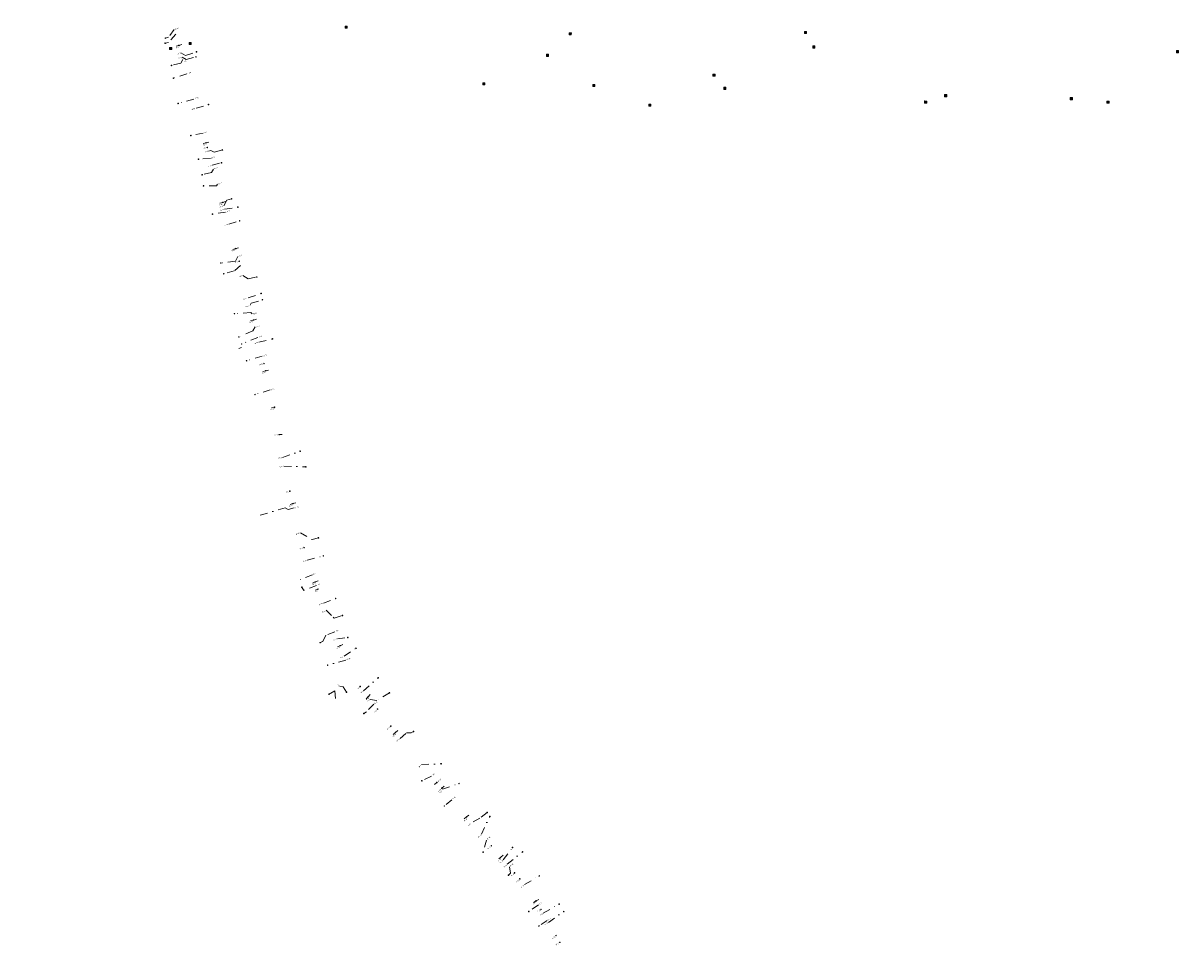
# Model space of a CAD drawing. Header units: inches. Extents: x 0 to 191500, y 0 to 342750.
# Tile 379 of 547: x 184454 to 184840, y 339113 to 339423. Entities that reach past the tile are written whole.
import ezdxf

# ---------------------------------------------------------------- set-up
doc = ezdxf.new("R2010")
doc.units = ezdxf.units.IN
doc.header["$MEASUREMENT"] = 0
doc.linetypes.add('RI-HWA_KOLKAANSLUITING', pattern=[4.3, 2.5, -1.8])
doc.linetypes.add('RI-VWA_HUISAANSLUITING', pattern=[6.1, 2.5, -1.8, 0, -1.8])
doc.layers.get('0').update_dxf_attribs({"lineweight": 20})
for name, color, linetype, lineweight in [('ECW', 150, 'Continuous', 20), ('N-WE-RI-HWA-MAATVOERING-T25', 151, 'Continuous', 20), ('N-WE-RI-HWA_KOLK-S', 150, 'Continuous', 20), ('N-WE-RI-HWA_KOLKAANSLUITING', 150, 'RI-HWA_KOLKAANSLUITING', 20), ('N-WE-RI-INLAAT', 7, 'Continuous', 20), ('N-WE-RI-VWA-MAATVOERING-T25', 30, 'Continuous', 20), ('N-WE-RI-VWA_HUISAANSLUITING', 20, 'RI-VWA_HUISAANSLUITING', 20), ('N-WE-RI-VWA_RIOOLPUT_ONTSTOPPINGSPUT-G', 30, 'Continuous', 20)]:
    doc.layers.add(name, color=color, linetype=linetype, lineweight=lineweight)
picture_1 = doc.add_image_def('image1.ecw', size_in_pixel=(220000, 285000))

# ---------------------------------------------------------------- blocks, each defined once
blk = doc.blocks.new('A$C2C270354')
h = blk.add_hatch(color=256)
h.dxf.hatch_style = 1
edge = h.paths.add_edge_path()
edge.add_arc((0, 0), 0.1, 0, 360)
blk.add_circle((0, 0), 0.1)

msp = doc.modelspace()

# ---------------------------------------------------------------- linework, layer by layer
at = {"layer": 'N-WE-RI-HWA_KOLK-S'}
for p, q in [((184561.21452, 339422.37297), (184561.21303, 339421.67652)), ((184561.21303, 339421.67652), (184561.91097, 339422.37148)), ((184561.21303, 339421.67652), (184561.90948, 339421.67503)), ((184561.21452, 339422.37297), (184561.90948, 339421.67503)), ((184561.91097, 339422.37148), (184561.21452, 339422.37297)), ((184561.90948, 339421.67503), (184561.91097, 339422.37148)), ((184635.94652, 339420.19697), (184635.94503, 339419.50052)), ((184635.94503, 339419.50052), (184636.64297, 339420.19548)), ((184635.94503, 339419.50052), (184636.64148, 339419.49903)), ((184635.94652, 339420.19697), (184636.64148, 339419.49903)), ((184636.64297, 339420.19548), (184635.94652, 339420.19697)), ((184636.64148, 339419.49903), (184636.64297, 339420.19548)), ((184714.36952, 339420.61097), (184714.36803, 339419.91452)), ((184714.36803, 339419.91452), (184715.06597, 339420.60948)), ((184714.36803, 339419.91452), (184715.06448, 339419.91303)), ((184714.36952, 339420.61097), (184715.06448, 339419.91303)), ((184715.06597, 339420.60948), (184714.36952, 339420.61097)), ((184715.06448, 339419.91303), (184715.06597, 339420.60948)), ((184502.74852, 339415.30097), (184502.74703, 339414.60452)), ((184502.74703, 339414.60452), (184503.44497, 339415.29948)), ((184502.74703, 339414.60452), (184503.44348, 339414.60303)), ((184502.74852, 339415.30097), (184503.44348, 339414.60303)), ((184503.44497, 339415.29948), (184502.74852, 339415.30097)), ((184503.44348, 339414.60303), (184503.44497, 339415.29948)), ((184509.29152, 339416.98897), (184509.29003, 339416.29252)), ((184509.29003, 339416.29252), (184509.98797, 339416.98748)), ((184509.29003, 339416.29252), (184509.98648, 339416.29103)), ((184509.29152, 339416.98897), (184509.98648, 339416.29103)), ((184509.98797, 339416.98748), (184509.29152, 339416.98897)), ((184509.98648, 339416.29103), (184509.98797, 339416.98748)), ((184717.07952, 339415.79297), (184717.07803, 339415.09652)), ((184717.07803, 339415.09652), (184717.77597, 339415.79148)), ((184717.07803, 339415.09652), (184717.77448, 339415.09503)), ((184717.07952, 339415.79297), (184717.77448, 339415.09503)), ((184717.77597, 339415.79148), (184717.07952, 339415.79297)), ((184717.77448, 339415.09503), (184717.77597, 339415.79148)), ((184838.30952, 339414.22497), (184838.30803, 339413.52852)), ((184838.30803, 339413.52852), (184839.00597, 339414.22348)), ((184838.30952, 339414.22497), (184839.00448, 339413.52703)), ((184839.00597, 339414.22348), (184838.30952, 339414.22497)), ((184839.00448, 339413.52703), (184839.00597, 339414.22348)), ((184628.36252, 339413.01497), (184628.36103, 339412.31852)), ((184628.36103, 339412.31852), (184629.05897, 339413.01348)), ((184628.36103, 339412.31852), (184629.05748, 339412.31703)), ((184628.36252, 339413.01497), (184629.05748, 339412.31703)), ((184629.05897, 339413.01348), (184628.36252, 339413.01497)), ((184629.05748, 339412.31703), (184629.05897, 339413.01348)), ((184838.30803, 339413.52852), (184839.00448, 339413.52703)), ((184683.84452, 339406.37597), (184683.84303, 339405.67952)), ((184683.84303, 339405.67952), (184684.54097, 339406.37448)), ((184683.84452, 339406.37597), (184684.53948, 339405.67803)), ((184684.54097, 339406.37448), (184683.84452, 339406.37597)), ((184684.53948, 339405.67803), (184684.54097, 339406.37448)), ((184607.14052, 339403.53697), (184607.13903, 339402.84052)), ((184607.13903, 339402.84052), (184607.83697, 339403.53548)), ((184607.13903, 339402.84052), (184607.83548, 339402.83903)), ((184607.14052, 339403.53697), (184607.83548, 339402.83903)), ((184607.83697, 339403.53548), (184607.14052, 339403.53697)), ((184607.83548, 339402.83903), (184607.83697, 339403.53548)), ((184643.78452, 339402.93497), (184643.78303, 339402.23852)), ((184643.78303, 339402.23852), (184644.48097, 339402.93348)), ((184643.78303, 339402.23852), (184644.47948, 339402.23703)), ((184643.78452, 339402.93497), (184644.47948, 339402.23703)), ((184644.48097, 339402.93348), (184643.78452, 339402.93497)), ((184644.47948, 339402.23703), (184644.48097, 339402.93348)), ((184683.84303, 339405.67952), (184684.53948, 339405.67803)), ((184687.48352, 339401.99097), (184687.48203, 339401.29452)), ((184687.48203, 339401.29452), (184688.17997, 339401.98948)), ((184687.48203, 339401.29452), (184688.17848, 339401.29303)), ((184687.48352, 339401.99097), (184688.17848, 339401.29303)), ((184688.17997, 339401.98948), (184687.48352, 339401.99097)), ((184688.17848, 339401.29303), (184688.17997, 339401.98948)), ((184761.04352, 339399.54697), (184761.04203, 339398.85052)), ((184761.04203, 339398.85052), (184761.73997, 339399.54548)), ((184761.04203, 339398.85052), (184761.73848, 339398.84903)), ((184761.04352, 339399.54697), (184761.73848, 339398.84903)), ((184761.73997, 339399.54548), (184761.04352, 339399.54697)), ((184761.73848, 339398.84903), (184761.73997, 339399.54548)), ((184802.93652, 339398.56697), (184802.93503, 339397.87052)), ((184802.93503, 339397.87052), (184803.63297, 339398.56548)), ((184802.93652, 339398.56697), (184803.63148, 339397.86903)), ((184803.63297, 339398.56548), (184802.93652, 339398.56697)), ((184803.63148, 339397.86903), (184803.63297, 339398.56548)), ((184662.42952, 339396.41897), (184662.42803, 339395.72252)), ((184662.42803, 339395.72252), (184663.12597, 339396.41748)), ((184662.42803, 339395.72252), (184663.12448, 339395.72103)), ((184662.42952, 339396.41897), (184663.12448, 339395.72103)), ((184663.12597, 339396.41748), (184662.42952, 339396.41897)), ((184663.12448, 339395.72103), (184663.12597, 339396.41748)), ((184754.40352, 339397.43397), (184754.40203, 339396.73752)), ((184754.40203, 339396.73752), (184755.09997, 339397.43248)), ((184754.40203, 339396.73752), (184755.09848, 339396.73603)), ((184754.40352, 339397.43397), (184755.09848, 339396.73603)), ((184755.09997, 339397.43248), (184754.40352, 339397.43397)), ((184755.09848, 339396.73603), (184755.09997, 339397.43248)), ((184802.93503, 339397.87052), (184803.63148, 339397.86903)), ((184815.16552, 339397.39697), (184815.16403, 339396.70052)), ((184815.16403, 339396.70052), (184815.86197, 339397.39548)), ((184815.16403, 339396.70052), (184815.86048, 339396.69903)), ((184815.16552, 339397.39697), (184815.86048, 339396.69903)), ((184815.86197, 339397.39548), (184815.16552, 339397.39697)), ((184815.86048, 339396.69903), (184815.86197, 339397.39548))]:
    msp.add_line(p, q, dxfattribs=at)
at = {"layer": 'N-WE-RI-HWA_KOLKAANSLUITING', "ltscale": 5}
for p, q in [((184505.85784, 339415.95573), (184504.89423, 339415.68843)), ((184505.85784, 339415.95573), (184506.82146, 339416.22303)), ((184514.88809, 339383.48356), (184513.92531, 339383.21327)), ((184514.88809, 339383.48356), (184515.85086, 339383.75386)), ((184520.45623, 339363.65036), (184519.49345, 339363.38007)), ((184520.45623, 339363.65036), (184521.41901, 339363.92066)), ((184524.781, 339348.24594), (184523.81822, 339347.97564)), ((184524.781, 339348.24594), (184525.74378, 339348.51624)), ((184530.7292, 339324.42787), (184529.75684, 339324.19438)), ((184530.7292, 339324.42787), (184531.70156, 339324.66135)), ((184534.79187, 339307.5088), (184533.81951, 339307.27532)), ((184534.79187, 339307.5088), (184535.76423, 339307.74229)), ((184537.71045, 339295.3543), (184536.73809, 339295.12082)), ((184539.26203, 339286.20969), (184540.25665, 339286.31336)), ((184543.85186, 339263.23606), (184542.89081, 339262.95966)), ((184543.85186, 339263.23606), (184544.8129, 339263.51246)), ((184552.21501, 339234.723), (184551.28364, 339234.35891)), ((184559.58787, 339215.8629), (184558.6565, 339215.49881)), ((184559.58787, 339215.8629), (184560.51923, 339216.22699)), ((184568.89186, 339198.84415), (184568.2316, 339198.09311)), ((184568.89186, 339198.84415), (184569.55212, 339199.59519)), ((184578.05355, 339186.96714), (184577.30472, 339186.30438)), ((184578.05355, 339186.96714), (184578.80238, 339187.6299)), ((184591.81381, 339170.28215), (184591.05547, 339169.63028)), ((184593.47606, 339168.34839), (184594.2344, 339169.00026)), ((184601.72216, 339158.75546), (184602.4805, 339159.40732)), ((184601.72216, 339158.75546), (184600.96383, 339158.10359)), ((184613.19499, 339145.40877), (184612.43666, 339144.7569)), ((184613.19499, 339145.40877), (184613.95332, 339146.06063)), ((184624.92342, 339130.76356), (184624.05546, 339130.26691)), ((184624.92342, 339130.76356), (184625.79137, 339131.2602))]:
    msp.add_line(p, q, dxfattribs=at)
at = {"layer": 'N-WE-RI-HWA_KOLKAANSLUITING'}
for q in [(184550.35521, 339236.73389), (184552.21794, 339237.46207)]:
    msp.add_line((184551.28657, 339237.09798), q, dxfattribs=at)
at = {"layer": 'N-WE-RI-VWA_HUISAANSLUITING'}
for p, q in [((184501.33119, 339418.39665), (184502.38324, 339418.68103)), ((184504.31109, 339421.27994), (184502.38324, 339418.68103)), ((184504.802, 339419.762), (184502.38703, 339416.98006)), ((184501.28245, 339416.68001), (184502.38703, 339416.98006)), ((184508.07236, 339412.63138), (184511.70444, 339413.81274)), ((184506.49593, 339410.04663), (184503.38909, 339409.3062)), ((184507.16763, 339411.23403), (184506.49593, 339410.04663)), ((184506.53946, 339413.49852), (184508.07236, 339412.63138)), ((184506.95378, 339412.00492), (184508.30779, 339411.23898)), ((184508.30779, 339411.23898), (184511.55223, 339412.13897)), ((184508.49077, 339406.46414), (184503.98582, 339405.04351)), ((184510.8163, 339398.08071), (184505.61549, 339396.62759)), ((184511.64494, 339395.09351), (184515.71679, 339396.22303)), ((184513.98259, 339386.70887), (184509.83779, 339385.91027)), ((184515.65844, 339380.73965), (184516.52494, 339380.98292)), ((184516.52494, 339380.98292), (184517.6347, 339380.35969)), ((184517.6347, 339380.35969), (184520.35885, 339381.12449)), ((184516.3477, 339378.28457), (184512.36989, 339378.02355)), ((184516.9829, 339376.02204), (184520.0406, 339376.85606)), ((184516.69043, 339373.55175), (184513.60089, 339372.85976)), ((184517.3478, 339374.7223), (184516.69043, 339373.55175)), ((184518.41295, 339369.18193), (184514.08606, 339369.14296)), ((184518.73984, 339369.764), (184518.41295, 339369.18193)), ((184520.78059, 339362.49503), (184521.829, 339364.36191)), ((184521.829, 339364.36191), (184523.43116, 339364.82773)), ((184521.37524, 339360.37692), (184517.05989, 339359.72564)), ((184521.09143, 339361.38784), (184525.51344, 339362.02834)), ((184522.5105, 339356.33326), (184526.09433, 339357.49906)), ((184525.5108, 339345.64644), (184524.66997, 339344.04306)), ((184524.66997, 339344.04306), (184519.81325, 339343.42262)), ((184524.31245, 339340.76475), (184520.78511, 339339.85713)), ((184526.363, 339342.611), (184524.31245, 339340.76475)), ((184527.1802, 339339.20774), (184528.98897, 339338.09943)), ((184528.98897, 339338.09943), (184531.78793, 339338.77152)), ((184528.96638, 339331.76919), (184533.30727, 339333.30341)), ((184529.55009, 339329.33829), (184529.94867, 339329.98877)), ((184529.94867, 339329.98877), (184533.69555, 339331.18345)), ((184529.80757, 339326.93351), (184524.36341, 339326.54421)), ((184530.23888, 339326.46982), (184529.80757, 339326.93351)), ((184531.26622, 339322.19144), (184530.44223, 339320.84669)), ((184530.44223, 339320.84669), (184525.84424, 339318.75861)), ((184532.13012, 339318.59371), (184526.75925, 339316.43208)), ((184532.5037, 339317.03793), (184537.04292, 339318.12791)), ((184525.859, 339314.896), (184526.69655, 339315.2254)), ((184533.62443, 339312.3706), (184528.41678, 339310.85152)), ((184536.3212, 339301.13985), (184531.20702, 339299.57357)), ((184540.41074, 339278.59586), (184546.27927, 339280.68807)), ((184540.85083, 339275.67887), (184548.12506, 339275.47592)), ((184541.31587, 339261.78411), (184532.80371, 339259.35304)), ((184542.29691, 339261.23655), (184541.31587, 339261.78411)), ((184544.22104, 339261.7822), (184542.29691, 339261.23655)), ((184546.33767, 339253.44674), (184550.24389, 339251.20883)), ((184550.24389, 339251.20883), (184552.3356, 339251.82302)), ((184548.6389, 339244.38436), (184553.9936, 339245.77179)), ((184550.33993, 339239.51952), (184546.06964, 339237.85017)), ((184546.81035, 339235.3267), (184547.46991, 339234.26384)), ((184551.74169, 339235.93378), (184547.46991, 339234.26384)), ((184554.05367, 339230.01962), (184558.09926, 339231.60114)), ((184554.9639, 339227.69121), (184557.29445, 339225.34541)), ((184557.29445, 339225.34541), (184557.55484, 339225.08332)), ((184557.55484, 339225.08332), (184560.33082, 339225.9221)), ((184553.83908, 339217.2172), (184552.90167, 339216.869)), ((184553.83908, 339217.2172), (184554.82558, 339219.36969)), ((184557.76741, 339220.51972), (184554.82558, 339219.36969)), ((184558.67764, 339218.19131), (184562.1213, 339218.60115)), ((184560.95321, 339212.37029), (184564.90599, 339215.01535)), ((184561.46294, 339211.06638), (184555.42939, 339209.37963)), ((184559.50448, 339202.27333), (184560.6301, 339202.12614)), ((184560.6301, 339202.12614), (184561.71965, 339200.33089)), ((184567.36491, 339200.82366), (184572.26427, 339205.1343)), ((184557.835, 339200.801), (184555.48614, 339199.46619)), ((184557.835, 339200.801), (184558.04674, 339197.75836)), ((184569.56372, 339197.97317), (184571.76842, 339197.59471)), ((184576.00247, 339200.1385), (184571.76842, 339197.59471)), ((184568.3278, 339193.80955), (184567.49141, 339193.23978)), ((184570.81581, 339196.34998), (184568.3278, 339193.80955)), ((184579.61104, 339184.94805), (184581.7202, 339186.78963)), ((184581.7202, 339186.78963), (184583.27859, 339186.78963)), ((184583.27859, 339186.78963), (184584.05007, 339187.25312)), ((184586.69667, 339176.23508), (184593.29325, 339176.50704)), ((184589.98859, 339172.40548), (184586.82297, 339170.8381)), ((184593.70422, 339168.08298), (184599.19147, 339169.88478)), ((184596.76798, 339164.5188), (184594.33164, 339162.42452)), ((184608.61433, 339160.27595), (184606.15855, 339158.36365)), ((184606.15855, 339158.36365), (184603.38442, 339156.82171)), ((184606.67634, 339152.99211), (184609.47229, 339158.91682)), ((184608.33859, 339151.05836), (184607.25126, 339147.0487)), ((184613.97723, 339144.49876), (184617.03501, 339148.587)), ((184615.28096, 339142.9821), (184620.41803, 339147.1604)), ((184615.67533, 339139.33258), (184616.38165, 339140.0389)), ((184615.99801, 339142.14793), (184616.38165, 339140.0389)), ((184621.04997, 339136.27083), (184625.93627, 339139.09733)), ((184625.64355, 339129.50502), (184622.45352, 339127.23958)), ((184627.25764, 339126.68417), (184632.58387, 339129.73183)), ((184628.62341, 339124.29729), (184625.84097, 339122.44009)), ((184629.02072, 339123.60293), (184634.11218, 339127.20892))]:
    msp.add_line(p, q, dxfattribs=at)
at = {"layer": 'N-WE-RI-VWA_RIOOLPUT_ONTSTOPPINGSPUT-G'}
for p, q in [((184501.42132, 339418.43998), (184501.24107, 339418.35332)), ((184501.28787, 339418.48678), (184501.37452, 339418.30653)), ((184501.37258, 339416.72334), (184501.19232, 339416.63669)), ((184501.23912, 339416.77014), (184501.32578, 339416.58989)), ((184511.79456, 339413.85607), (184511.61431, 339413.76941)), ((184511.66111, 339413.90287), (184511.74776, 339413.72261)), ((184511.64236, 339412.1823), (184511.46211, 339412.09564)), ((184511.50891, 339412.2291), (184511.59556, 339412.04885)), ((184503.47922, 339409.34953), (184503.29897, 339409.26287)), ((184503.34577, 339409.39632), (184503.43242, 339409.21607)), ((184504.07594, 339405.08684), (184503.89569, 339405.00018)), ((184503.94249, 339405.13363), (184504.02915, 339404.95338)), ((184505.70562, 339396.67092), (184505.52536, 339396.58427)), ((184505.57216, 339396.71772), (184505.65882, 339396.53747)), ((184515.80691, 339396.26636), (184515.62666, 339396.1797)), ((184515.67346, 339396.31315), (184515.76011, 339396.1329)), ((184509.92791, 339385.9536), (184509.74766, 339385.86694)), ((184509.79446, 339386.00039), (184509.88112, 339385.82014)), ((184520.44898, 339381.16782), (184520.26872, 339381.08116)), ((184520.31552, 339381.21461), (184520.40218, 339381.03436)), ((184512.46002, 339378.06687), (184512.27977, 339377.98022)), ((184512.32657, 339378.11367), (184512.41322, 339377.93342)), ((184520.13073, 339376.89939), (184519.95047, 339376.81273)), ((184519.99727, 339376.94619), (184520.08393, 339376.76594)), ((184513.69101, 339372.90309), (184513.51076, 339372.81643)), ((184513.55756, 339372.94989), (184513.64421, 339372.76964)), ((184514.17619, 339369.18629), (184513.99594, 339369.09963)), ((184514.04274, 339369.23309), (184514.12939, 339369.05284)), ((184523.52129, 339364.87106), (184523.34103, 339364.78441)), ((184523.38783, 339364.91786), (184523.47449, 339364.73761)), ((184517.15002, 339359.76897), (184516.96976, 339359.68232)), ((184517.01656, 339359.81577), (184517.10322, 339359.63552)), ((184525.60356, 339362.07167), (184525.42331, 339361.98501)), ((184525.47011, 339362.11846), (184525.55677, 339361.93821)), ((184526.18445, 339357.54238), (184526.0042, 339357.45573)), ((184526.051, 339357.58918), (184526.13766, 339357.40893)), ((184519.90337, 339343.46595), (184519.72312, 339343.37929)), ((184519.76992, 339343.51275), (184519.85657, 339343.33249)), ((184520.87523, 339339.90046), (184520.69498, 339339.8138)), ((184520.74178, 339339.94725), (184520.82843, 339339.767)), ((184531.87805, 339338.81485), (184531.6978, 339338.7282)), ((184531.7446, 339338.86165), (184531.83126, 339338.6814)), ((184533.39739, 339333.34674), (184533.21714, 339333.26008)), ((184533.26394, 339333.39354), (184533.35059, 339333.21328)), ((184533.78568, 339331.22678), (184533.60542, 339331.14012)), ((184533.65222, 339331.27357), (184533.73888, 339331.09332)), ((184524.45353, 339326.58753), (184524.27328, 339326.50088)), ((184524.32008, 339326.63433), (184524.40673, 339326.45408)), ((184525.93437, 339318.80194), (184525.75411, 339318.71529)), ((184525.80091, 339318.84874), (184525.88757, 339318.66849)), ((184537.13305, 339318.17123), (184536.9528, 339318.08458)), ((184536.99959, 339318.21803), (184537.08625, 339318.03778)), ((184526.84938, 339316.47541), (184526.66913, 339316.38875)), ((184526.71592, 339316.52221), (184526.80258, 339316.34196)), ((184528.5069, 339310.89485), (184528.32665, 339310.8082)), ((184528.37345, 339310.94165), (184528.4601, 339310.7614)), ((184531.29715, 339299.61689), (184531.1169, 339299.53024)), ((184531.16369, 339299.66369), (184531.25035, 339299.48344)), ((184546.3694, 339280.7314), (184546.18915, 339280.64475)), ((184546.23594, 339280.7782), (184546.3226, 339280.59795)), ((184548.21518, 339275.51925), (184548.03493, 339275.43259)), ((184548.08173, 339275.56604), (184548.16838, 339275.38579)), ((184552.42572, 339251.86635), (184552.24547, 339251.7797)), ((184552.29227, 339251.91315), (184552.37893, 339251.7329)), ((184554.08373, 339245.81512), (184553.90348, 339245.72846)), ((184553.95027, 339245.86192), (184554.03693, 339245.68166)), ((184546.90048, 339235.37003), (184546.72023, 339235.28337)), ((184546.76703, 339235.41682), (184546.85368, 339235.23657)), ((184558.18939, 339231.64447), (184558.00914, 339231.55781)), ((184558.05594, 339231.69126), (184558.14259, 339231.51101)), ((184560.42094, 339225.96543), (184560.24069, 339225.87877)), ((184560.28749, 339226.01222), (184560.37414, 339225.83197)), ((184552.99179, 339216.91233), (184552.81154, 339216.82567)), ((184552.85834, 339216.95912), (184552.94499, 339216.77887)), ((184562.21142, 339218.64448), (184562.03117, 339218.55783)), ((184562.07797, 339218.69128), (184562.16463, 339218.51103)), ((184564.99612, 339215.05868), (184564.81587, 339214.97202)), ((184564.86266, 339215.10548), (184564.94932, 339214.92523)), ((184555.51952, 339209.42296), (184555.33926, 339209.33631)), ((184555.38606, 339209.46976), (184555.47272, 339209.28951)), ((184572.3544, 339205.17763), (184572.17414, 339205.09098)), ((184572.22094, 339205.22443), (184572.3076, 339205.04418)), ((184561.80978, 339200.37421), (184561.62953, 339200.28756)), ((184561.67632, 339200.42101), (184561.76298, 339200.24076)), ((184576.0926, 339200.18183), (184575.91234, 339200.09517)), ((184575.95914, 339200.22863), (184576.0458, 339200.04838)), ((184567.58153, 339193.28311), (184567.40128, 339193.19645)), ((184567.44808, 339193.32991), (184567.53473, 339193.14965)), ((184584.14019, 339187.29645), (184583.95994, 339187.2098)), ((184584.00674, 339187.34325), (184584.09339, 339187.163)), ((184593.38337, 339176.55037), (184593.20312, 339176.46371)), ((184593.24992, 339176.59717), (184593.33658, 339176.41691)), ((184586.9131, 339170.88143), (184586.73284, 339170.79477)), ((184586.77964, 339170.92823), (184586.8663, 339170.74798)), ((184599.2816, 339169.9281), (184599.10135, 339169.84145)), ((184599.14815, 339169.9749), (184599.2348, 339169.79465)), ((184594.40327, 339162.45195), (184594.22302, 339162.3653)), ((184594.26982, 339162.49875), (184594.35648, 339162.3185)), ((184608.70445, 339160.31927), (184608.5242, 339160.23262)), ((184608.571, 339160.36607), (184608.65766, 339160.18582)), ((184609.42896, 339159.00695), (184609.51562, 339158.8267)), ((184609.56242, 339158.96015), (184609.38217, 339158.8735)), ((184617.12513, 339148.63032), (184616.94488, 339148.54367)), ((184616.99168, 339148.67712), (184617.07833, 339148.49687)), ((184607.34139, 339147.09202), (184607.16114, 339147.00537)), ((184607.20793, 339147.13882), (184607.29459, 339146.95857)), ((184620.50815, 339147.20373), (184620.3279, 339147.11708)), ((184620.3747, 339147.25053), (184620.46136, 339147.07028)), ((184615.76546, 339139.37591), (184615.58521, 339139.28926)), ((184615.63201, 339139.42271), (184615.71866, 339139.24246)), ((184626.02639, 339139.14065), (184625.84614, 339139.054)), ((184625.89294, 339139.18745), (184625.97959, 339139.0072)), ((184632.67399, 339129.77516), (184632.49374, 339129.6885)), ((184632.54054, 339129.82196), (184632.6272, 339129.64171)), ((184622.54364, 339127.28291), (184622.36339, 339127.19626)), ((184622.41019, 339127.32971), (184622.49685, 339127.14946)), ((184634.20231, 339127.25225), (184634.02206, 339127.1656)), ((184634.06886, 339127.29905), (184634.15551, 339127.1188)), ((184625.93109, 339122.48342), (184625.75084, 339122.39677)), ((184625.79764, 339122.53022), (184625.8843, 339122.34997))]:
    msp.add_line(p, q, dxfattribs=at)
for centre in [(184501.33119, 339418.39665), (184501.28245, 339416.68001), (184511.70444, 339413.81274), (184511.55223, 339412.13897), (184503.38909, 339409.3062), (184503.98582, 339405.04351), (184505.61549, 339396.62759), (184515.71679, 339396.22303), (184509.83779, 339385.91027), (184520.35885, 339381.12449), (184512.36989, 339378.02355), (184520.0406, 339376.85606), (184513.60089, 339372.85976), (184514.08606, 339369.14296), (184523.43116, 339364.82773), (184517.05989, 339359.72564), (184525.51344, 339362.02834), (184526.09433, 339357.49906), (184519.81325, 339343.42262), (184520.78511, 339339.85713), (184531.78793, 339338.77152), (184533.30727, 339333.30341), (184533.69555, 339331.18345), (184524.36341, 339326.54421), (184525.84424, 339318.75861), (184537.04292, 339318.12791), (184526.75925, 339316.43208), (184528.41678, 339310.85152), (184531.20702, 339299.57357), (184546.27927, 339280.68807), (184548.12506, 339275.47592), (184552.3356, 339251.82302), (184553.9936, 339245.77179), (184546.81035, 339235.3267), (184558.09926, 339231.60114), (184560.33082, 339225.9221), (184552.90167, 339216.869), (184562.1213, 339218.60115), (184564.90599, 339215.01535), (184555.42939, 339209.37963), (184572.26427, 339205.1343), (184561.71965, 339200.33089), (184576.00247, 339200.1385), (184567.49141, 339193.23978), (184584.05007, 339187.25312), (184593.29325, 339176.50704), (184586.82297, 339170.8381), (184599.19147, 339169.88478), (184594.31315, 339162.40862), (184608.61433, 339160.27595), (184609.47229, 339158.91682), (184617.03501, 339148.587), (184607.25126, 339147.0487), (184620.41803, 339147.1604), (184615.67533, 339139.33258), (184625.93627, 339139.09733), (184632.58387, 339129.73183), (184622.45352, 339127.23958), (184634.11218, 339127.20892), (184625.84097, 339122.44009)]:
    msp.add_circle(centre, 0.1, dxfattribs=at)

# ---------------------------------------------------------------- block references
at = {"layer": 'N-WE-RI-INLAAT', "rotation": 0.06357443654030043}
for p in [(184505.85784, 339415.95573), (184514.88809, 339383.48356), (184515.32056, 339381.94312), (184520.45623, 339363.65036), (184524.781, 339348.24594), (184525.97031, 339344.00972), (184530.7292, 339324.42787), (184534.21982, 339309.89109), (184534.79187, 339307.5088), (184537.71045, 339295.3543), (184539.26203, 339286.20969), (184542.80584, 339267.35533), (184543.85186, 339263.23606), (184547.58058, 339248.55208), (184551.28657, 339237.09798), (184552.21501, 339234.723), (184559.58787, 339215.8629), (184566.26551, 339202.2489), (184555.95659, 339199.73354), (184568.89186, 339198.84415), (184572.06791, 339194.72679), (184576.46553, 339189.02582), (184578.05355, 339186.96714), (184591.81381, 339170.28215), (184593.47606, 339168.34839), (184601.72216, 339158.75546), (184609.96826, 339149.16252), (184613.19499, 339145.40877), (184617.72545, 339140.13834), (184619.4529, 339138.12875), (184624.92342, 339130.76356), (184626.53751, 339127.9427), (184631.52877, 339119.21976), (184632.82004, 339116.96307)]:
    msp.add_blockref('A$C2C270354', p, dxfattribs=at)

# ---------------------------------------------------------------- texts
at = {"layer": 'N-WE-RI-HWA-MAATVOERING-T25', "char_height": 0.36}
for s, insert, attachment_point, rotation in [('\\A1;3.95', (184505.77511, 339415.40392), 4, 195.5038009), ('\\A1;7.00', (184514.93531, 339383.00808), 4, 195.6820095), ('\\A1;27.60', (184520.34364, 339363.11776), 4, 195.6820095), ('\\A1;43.60', (184524.64803, 339347.76894), 4, 195.6820095), ('\\A1;18.70', (184530.56828, 339323.91506), 4, 193.5024302), ('\\A1;36.10', (184534.63094, 339306.996), 4, 193.5024302), ('\\A1;48.60', (184537.67968, 339294.85701), 4, 193.5024302), ('\\A1;7.30', (184538.73767, 339286.18769), 4, 188.5795663), ('\\A1;11.25', (184543.76145, 339262.68023), 4, 194.2480624), ('\\A1;8.80', (184552.10218, 339234.18764), 4, 201.3516986), ('\\A1;29.05', (184559.55659, 339215.27458), 4, 201.3516986), ('\\A1;8.80', (184569.03685, 339198.44225), 4, 217.6458862), ('\\A1;23.80', (184578.16885, 339186.34535), 4, 217.6458862), ('\\A1;13.30', (184592.26744, 339170.60908), 6, 220.6823851), ('\\A1;15.85', (184593.15997, 339168.0139), 4, 220.6823851), ('\\A1;28.50', (184601.86374, 339158.1807), 4, 220.6823851), ('\\A1;46.10', (184613.2263, 339144.86194), 4, 220.6823851), ('\\A1;3.45', (184624.84593, 339130.30303), 4, 209.7781561)]:
    msp.add_mtext(s, dxfattribs=dict(at, insert=insert, attachment_point=attachment_point, rotation=rotation))
at = {"layer": 'N-WE-RI-VWA-MAATVOERING-T25', "char_height": 0.36}
for s, insert, attachment_point, rotation in [('\\A1;38.25', (184504.58729, 339421.34116), 6, 197.921562), ('\\A1;6.50', (184506.32093, 339413.42234), 4, 195.5038009), ('\\A1;8.05', (184506.73525, 339411.92874), 4, 195.5038009), ('\\A1;8.85', (184507.60237, 339410.57957), 6, 195.5038009), ('\\A1;13.80', (184508.77274, 339406.58579), 6, 195.5038009), ('\\A1;22.50', (184511.1585, 339398.23579), 6, 195.5038009), ('\\A1;25.60', (184511.34054, 339394.96347), 4, 195.5038009), ('\\A1;3.65', (184514.28653, 339386.79703), 6, 195.6820095), ('\\A1;8.60', (184515.00406, 339381.82779), 4, 195.6820095), ('\\A1;9.85', (184515.49598, 339380.71395), 4, 195.6820095), ('\\A1;14.75', (184516.71883, 339375.91971), 4, 195.6820095), ('\\A1;12.40', (184516.56554, 339378.40275), 6, 195.6820095), ('\\A1;16.10', (184517.57118, 339374.81199), 6, 195.6820095), ('\\A1;21.25', (184519.00964, 339369.82045), 6, 195.6820095), ('\\A1;28.80', (184520.59275, 339362.33845), 4, 195.6820095), ('\\A1;29.95', (184520.86464, 339361.29024), 4, 195.6820095), ('\\A1;31.00', (184521.64009, 339360.49486), 6, 195.6820095), ('\\A1;35.20', (184522.17203, 339356.26702), 4, 195.6820095), ('\\A1;46.30', (184525.75423, 339345.71473), 6, 195.6820095), ('\\A1;48.00', (184525.68962, 339343.90368), 4, 195.6820095), ('\\A1;3.50', (184526.95403, 339339.10911), 4, 193.5024302), ('\\A1;11.15', (184528.56821, 339331.59272), 4, 193.5024302), ('\\A1;13.65', (184529.15414, 339329.16465), 4, 193.5024302), ('\\A1;16.60', (184530.55006, 339326.42234), 6, 193.5024302), ('\\A1;21.00', (184531.54684, 339322.17197), 6, 193.5024302), ('\\A1;24.70', (184532.41406, 339318.72564), 6, 193.5024302), ('\\A1;26.30', (184532.22609, 339316.93858), 4, 193.5024302), ('\\A1;33.65', (184533.85443, 339309.77773), 4, 193.5024302), ('\\A1;31.10', (184534.05119, 339312.49688), 6, 193.5024302), ('\\A1;42.65', (184536.48846, 339301.15547), 6, 193.5024302), ('\\A1;15.00', (184540.17259, 339278.57019), 4, 188.5795663), ('\\A1;17.95', (184540.56079, 339275.63268), 4, 188.5795663), ('\\A1;7.00', (184542.47911, 339267.24914), 4, 194.2480624), ('\\A1;12.75', (184544.61567, 339261.80158), 6, 194.2480624), ('\\A1;21.35', (184546.02675, 339253.3561), 4, 194.2480624), ('\\A1;26.40', (184547.26361, 339248.36856), 4, 194.2480624), ('\\A1;30.70', (184548.44789, 339244.30412), 4, 194.2480624), ('\\A1;3.65', (184550.5489, 339239.65647), 6, 201.3516986), ('\\A1;6.25', (184551.36622, 339236.56474), 4, 201.3516986), ('\\A1;7.50', (184552.06338, 339236.07054), 6, 201.3516986), ('\\A1;13.85', (184553.72561, 339229.94595), 4, 201.35169), ('\\A1;16.35', (184554.71399, 339227.43527), 4, 201.35169), ('\\A1;24.05', (184558.08247, 339220.64629), 6, 201.3516986), ('\\A1;26.55', (184558.46022, 339218.04983), 4, 201.3516986), ('\\A1;32.80', (184560.65053, 339212.19253), 4, 201.3516986), ('\\A1;34.20', (184561.778, 339211.19295), 6, 201.3516986), ('\\A1;5.35', (184559.31611, 339202.42469), 4, 131.4093216), ('\\A1;4.50', (184566.09352, 339202.09251), 4, 217.6458862), ('\\A1;6.30', (184567.27217, 339200.70687), 4, 217.6458862), ('\\A1;9.90', (184569.42342, 339197.94351), 4, 217.6458862), ('\\A1;14.00', (184571.86769, 339194.46815), 4, 217.6458862), ('\\A1;11.95', (184570.93477, 339196.45494), 6, 217.6458862), ('\\A1;21.20', (184576.213, 339188.73255), 4, 217.6458862), ('\\A1;26.35', (184579.39155, 339184.73626), 4, 217.6458862), ('\\A1;5.45', (184586.51224, 339175.9816), 4, 220.6823851), ('\\A1;10.50', (184590.33194, 339172.60948), 6, 220.6823851), ('\\A1;16.20', (184593.54891, 339167.45953), 4, 220.6823851), ('\\A1;20.90', (184597.05513, 339164.69208), 6, 220.6823851), ('\\A1;31.05', (184603.18929, 339156.57662), 4, 220.6823851), ('\\A1;36.10', (184606.53153, 339152.74703), 4, 220.6823851), ('\\A1;38.65', (184608.64501, 339151.32664), 6, 220.6823851), ('\\A1;41.15', (184609.66768, 339148.9314), 4, 220.6823851), ('\\A1;47.30', (184613.74142, 339144.27603), 4, 220.6823851), ('\\A1;49.30', (184615.07031, 339142.8348), 4, 220.6823851), ('\\A1;50.40', (184616.26, 339142.39664), 6, 220.6823851), ('\\A1;53.05', (184617.53997, 339139.9659), 4, 220.6823851), ('\\A1;55.70', (184619.24225, 339137.7803), 4, 220.6823851), ('\\A1;58.15', (184620.85966, 339136.11236), 4, 220.6823851), ('\\A1;4.90', (184625.84972, 339129.63703), 6, 209.7781561), ('\\A1;6.70', (184626.26477, 339127.74151), 4, 209.7781561), ('\\A1;8.15', (184627.05464, 339126.56575), 4, 209.7781561), ('\\A1;10.90', (184628.81979, 339124.40423), 6, 209.7781561), ('\\A1;11.70', (184628.85242, 339123.4834), 4, 209.7781561), ('\\A1;16.75', (184631.30093, 339118.92254), 4, 209.7781561), ('\\A1;19.35', (184632.55686, 339116.71883), 4, 209.7781561)]:
    msp.add_mtext(s, dxfattribs=dict(at, insert=insert, attachment_point=attachment_point, rotation=rotation))

# ---------------------------------------------------------------- pictures from other files: only their frames are drawn
at = {"layer": 'ECW'}
image = msp.add_image(picture_1, insert=(180500, 328500), size_in_units=(11000, 14250), dxfattribs=at)
image.dxf.flags = 7

doc.saveas('drawing.dxf')
